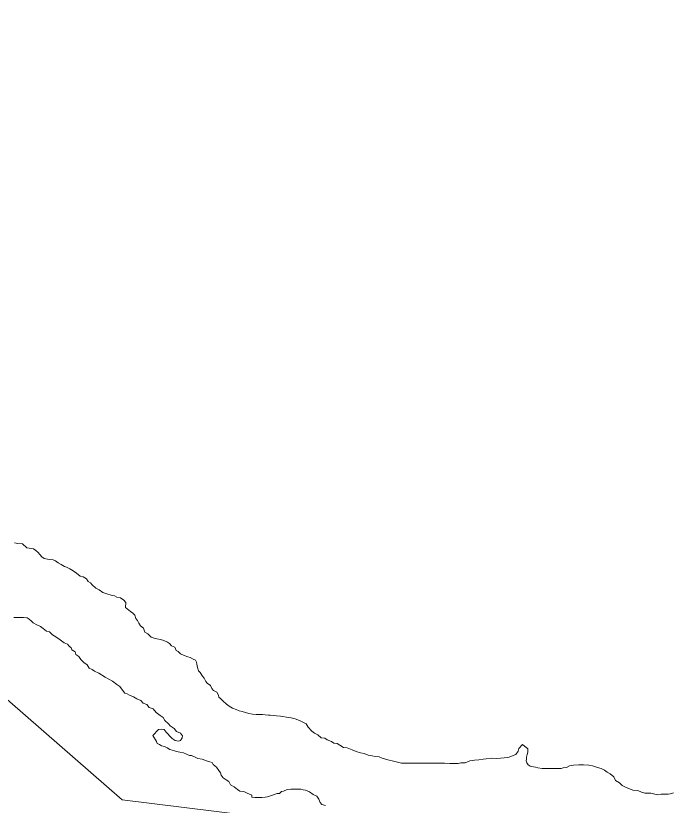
# Model space of a CAD drawing. Extents: x 553962 to 842807, y 8883888 to 9032388.
# Drawn here: x 806716 to 807397, y 9013058 to 9013880 of the extents above; entities that cross this region are included whole.
import ezdxf

# ---------------------------------------------------------------- set-up
doc = ezdxf.new("R2010")
doc.units = 0
doc.header["$LTSCALE"] = 160
doc.layers.add('60', color=7, linetype='Continuous', lineweight=13)

msp = doc.modelspace()

# ---------------------------------------------------------------- linework, layer by layer
at = {"layer": '60'}
for points in [[(814299.2, 9008405.6), (813459.3, 9010173.7), (812580.4, 9010291.1), (811653.1, 9011157.7), (810559.5, 9011280.2), (810195, 9011908.6), (808314.1, 9012880.2), (806826.8, 9013064), (805532, 9014193.1), (804657.2, 9014070.6)], [(806714.5, 9013331.4), (806718, 9013330.8), (806723, 9013330.6), (806727.5, 9013326.3), (806734.5, 9013325.2)], [(806734.5, 9013325.2), (806727.5, 9013326.3), (806723, 9013330.6), (806718, 9013330.8), (806714.5, 9013331.4)], [(806734.5, 9013325.2), (806737, 9013323.5), (806739.2, 9013321.4), (806741.2, 9013319.2), (806743.2, 9013316.9), (806745.4, 9013315.1), (806748.9, 9013314.4), (806751.2, 9013314.1), (806754.9, 9013313.8), (806757.2, 9013312.6), (806760.1, 9013310.8), (806763.4, 9013308.8), (806766.6, 9013307), (806768.9, 9013306), (806772.3, 9013304.4), (806775.6, 9013302.4), (806779.3, 9013300.1), (806783.1, 9013296.9), (806786.3, 9013296.1), (806789.8, 9013294.1), (806791.5, 9013291.3), (806793.8, 9013289.8), (806795.7, 9013287.8), (806799.2, 9013284.2), (806802.7, 9013282.7), (806806.7, 9013279.9), (806810.9, 9013278.4), (806815.2, 9013277.1), (806818.7, 9013276.3), (806821.2, 9013275.1), (806824.9, 9013274.3), (806828.6, 9013272), (806830.6, 9013269.5), (806830.1, 9013264.2), (806835.5, 9013260.2), (806838, 9013258.4), (806839.8, 9013256.2), (806841, 9013252.7), (806842.7, 9013250.7), (806844, 9013247.9), (806845.9, 9013245.1), (806848.9, 9013242.8), (806850.4, 9013238.6), (806853.6, 9013236.8), (806857.1, 9013233.3), (806861.1, 9013231.8), (806866.6, 9013231), (806870.1, 9013229.9), (806873.8, 9013228.2), (806876.1, 9013226.6), (806878, 9013224.4), (806881.5, 9013222.8), (806883, 9013219.6), (806885.2, 9013218.3), (806887.5, 9013216.1), (806891.2, 9013214.3), (806895, 9013213), (806897.5, 9013212.2), (806900.7, 9013210.5), (806903.2, 9013209.4), (806904.2, 9013207.4), (806904.4, 9013205.4), (806905.1, 9013201.9), (806906.3, 9013198.4), (806908.1, 9013196.4), (806910.3, 9013192.6), (806912.1, 9013190.6), (806913.8, 9013187.3), (806915.3, 9013185.3), (806918.7, 9013183.1), (806920.2, 9013179.8), (806922, 9013177.8), (806925.2, 9013176), (806926.9, 9013173), (806927.4, 9013171), (806929.4, 9013169), (806931.4, 9013166.9), (806935.3, 9013163.7), (806938.3, 9013161.6), (806941.8, 9013159.6), (806945.3, 9013158.1), (806948.6, 9013156.8), (806951.6, 9013156), (806955, 9013154.8), (806958.5, 9013154), (806962.5, 9013153.2), (806966.3, 9013152.7), (806969.5, 9013152.7), (806973, 9013152.7), (806975.5, 9013152.4), (806979, 9013152.1), (806981, 9013152.1), (806984, 9013151.8), (806987.5, 9013151.6), (806991.5, 9013151), (806994, 9013150.8), (806998, 9013150.2), (807002.8, 9013149.5), (807006.8, 9013148.2), (807011.3, 9013146.6), (807014.7, 9013144.9)], [(807014.7, 9013144.9), (807011.3, 9013146.6), (807006.8, 9013148.2), (807002.8, 9013149.5), (806998, 9013150.2), (806994, 9013150.8), (806991.5, 9013151), (806987.5, 9013151.6), (806984, 9013151.8), (806981, 9013152.1), (806979, 9013152.1), (806975.5, 9013152.4), (806973, 9013152.7), (806969.5, 9013152.7), (806966.3, 9013152.7), (806962.5, 9013153.2), (806958.5, 9013154), (806955, 9013154.8), (806951.6, 9013156), (806948.6, 9013156.8), (806945.3, 9013158.1), (806941.8, 9013159.6), (806938.3, 9013161.6), (806935.3, 9013163.7), (806931.4, 9013166.9), (806929.4, 9013169), (806927.4, 9013171), (806926.9, 9013173), (806925.2, 9013176), (806922, 9013177.8), (806920.2, 9013179.8), (806918.7, 9013183.1), (806915.3, 9013185.3), (806913.8, 9013187.3), (806912.1, 9013190.6), (806910.3, 9013192.6), (806908.1, 9013196.4), (806906.3, 9013198.4), (806905.1, 9013201.9), (806904.4, 9013205.4), (806904.2, 9013207.4), (806903.2, 9013209.4), (806900.7, 9013210.5), (806897.5, 9013212.2), (806895, 9013213), (806891.2, 9013214.3), (806887.5, 9013216.1), (806885.2, 9013218.3), (806883, 9013219.6), (806881.5, 9013222.8), (806878, 9013224.4), (806876.1, 9013226.6), (806873.8, 9013228.2), (806870.1, 9013229.9), (806866.6, 9013231), (806861.1, 9013231.8), (806857.1, 9013233.3), (806853.6, 9013236.8), (806850.4, 9013238.6), (806848.9, 9013242.8), (806845.9, 9013245.1), (806844, 9013247.9), (806842.7, 9013250.7), (806841, 9013252.7), (806839.8, 9013256.2), (806838, 9013258.4), (806835.5, 9013260.2), (806830.1, 9013264.2), (806830.6, 9013269.5), (806828.6, 9013272), (806824.9, 9013274.3), (806821.2, 9013275.1), (806818.7, 9013276.3), (806815.2, 9013277.1), (806810.9, 9013278.4), (806806.7, 9013279.9), (806802.7, 9013282.7), (806799.2, 9013284.2), (806795.7, 9013287.8), (806793.8, 9013289.8), (806791.5, 9013291.3), (806789.8, 9013294.1), (806786.3, 9013296.1), (806783.1, 9013296.9), (806779.3, 9013300.1), (806775.6, 9013302.4), (806772.3, 9013304.4), (806768.9, 9013306), (806766.6, 9013307), (806763.4, 9013308.8), (806760.1, 9013310.8), (806757.2, 9013312.6), (806754.9, 9013313.8), (806751.2, 9013314.1), (806748.9, 9013314.4), (806745.4, 9013315.1), (806743.2, 9013316.9), (806741.2, 9013319.2), (806739.2, 9013321.4), (806737, 9013323.5), (806734.5, 9013325.2)], [(806864.6, 9013137.1), (806868.1, 9013137.6), (806870.6, 9013137.3), (806872.6, 9013134.5), (806874.6, 9013132.5), (806876.1, 9013130.5), (806878.8, 9013128), (806882, 9013125.7), (806885.5, 9013125.2), (806887.5, 9013125.9), (806889.3, 9013128.7), (806889.6, 9013130.7), (806887.6, 9013133.4), (806883.4, 9013135), (806880.9, 9013138.2), (806876.9, 9013141), (806874.9, 9013143), (806871.2, 9013146.6), (806869.5, 9013149.8), (806866.2, 9013151.8), (806862.3, 9013155.1), (806859, 9013158.7), (806855, 9013160.2), (806852.6, 9013163.2), (806848.6, 9013164.5), (806846.3, 9013167.5), (806842.1, 9013169), (806838.4, 9013171.1), (806834.4, 9013173.1), (806832.1, 9013174.4), (806829.6, 9013175.1), (806826.2, 9013179.7), (806824.4, 9013181.9), (806821.2, 9013184.2), (806816.7, 9013187.7), (806809, 9013191.8), (806802.5, 9013195.8), (806798.1, 9013197.9), (806795.6, 9013199.6), (806792.3, 9013201.2), (806790.3, 9013204.7), (806786.9, 9013207), (806783.9, 9013210.2), (806781.7, 9013213.2), (806778.4, 9013215.3), (806778, 9013218), (806774.5, 9013220.1), (806773.7, 9013222.1), (806771.7, 9013224.1), (806769.8, 9013226.1), (806766.5, 9013227.6), (806762.3, 9013230.7), (806757.8, 9013233.7), (806754.3, 9013235.7), (806751.1, 9013239), (806748.1, 9013239.5), (806744.4, 9013242.3), (806741.6, 9013244.3), (806737.9, 9013246.1), (806734.2, 9013248.1), (806732.2, 9013250.1), (806729.9, 9013251.9), (806727.7, 9013253.4), (806724.2, 9013253.7), (806721.2, 9013253.7), (806718.2, 9013253.7), (806713.9, 9013253.8)], [(807014.7, 9013144.9), (807018.5, 9013143.1), (807020.5, 9013139.8), (807024.4, 9013135.5), (807026.9, 9013133.5), (807030.4, 9013131.7), (807034.1, 9013128.7), (807037.6, 9013128.2), (807040.1, 9013126.4), (807044.6, 9013124.6), (807047.3, 9013123.1), (807050.6, 9013122.6), (807053.3, 9013121.1), (807057.3, 9013118.5), (807061.1, 9013118), (807066.1, 9013116), (807070.3, 9013114.5), (807075, 9013112.9), (807078.8, 9013112.1), (807082.8, 9013110.4), (807087, 9013109.8), (807090, 9013109.3), (807094.3, 9013108.8), (807097.5, 9013107.5), (807103.5, 9013105.7), (807109.2, 9013104.2), (807117.5, 9013102.1), (807120.2, 9013102.3), (807122.2, 9013102.3), (807126.2, 9013102.3), (807133, 9013102.3), (807140.2, 9013102.2), (807146, 9013102.2), (807148.5, 9013102.2), (807152.2, 9013102.1), (807154.2, 9013102.1), (807159, 9013102.1), (807162.5, 9013102.1), (807168, 9013102), (807170.7, 9013102), (807176.5, 9013102), (807179.5, 9013102.7), (807184, 9013102.7), (807188.8, 9013104.7), (807193.5, 9013105.4), (807198, 9013105.8), (807202.5, 9013106.3), (807205.8, 9013106.8), (807211.5, 9013107.3), (807216.6, 9013107.2), (807220.8, 9013107.5), (807224.3, 9013107.7), (807227.8, 9013108.2), (807229.8, 9013108.4), (807233.8, 9013110.1), (807236.6, 9013111.1), (807238.9, 9013114.6), (807239.9, 9013117.3), (807243.7, 9013121.8), (807249.1, 9013117), (807249.1, 9013113.8), (807248.3, 9013111.3), (807247.6, 9013108.5), (807247.6, 9013106.5), (807247.5, 9013104.5), (807248, 9013102.5), (807249.3, 9013100.5), (807251.5, 9013099.2), (807255, 9013098.5), (807257.2, 9013097.9), (807259.5, 9013097.4), (807264.2, 9013096.6), (807267.2, 9013096.6), (807271.7, 9013096.6), (807274, 9013096.6), (807277.5, 9013096.6), (807279.7, 9013096.5), (807283.8, 9013096.8), (807286, 9013097.2), (807289.3, 9013097.7), (807292.5, 9013099.5), (807296.8, 9013100.2), (807302.3, 9013100.4), (807307, 9013100.4), (807312.5, 9013100.1), (807316.3, 9013099.3), (807321.5, 9013097.8), (807325.3, 9013096.5), (807328.8, 9013095), (807331.7, 9013092.9), (807335, 9013091.2), (807338.7, 9013087.9), (807340.4, 9013084.1), (807344.7, 9013081.8), (807347.4, 9013078.8), (807351.6, 9013076.8), (807356.1, 9013075), (807358.6, 9013074.2), (807363.6, 9013073.7), (807367.6, 9013071.9), (807370.8, 9013070.9)], [(807370.8, 9013070.9), (807367.6, 9013071.9), (807363.6, 9013073.7), (807358.6, 9013074.2), (807356.1, 9013075), (807351.6, 9013076.8), (807347.4, 9013078.8), (807344.7, 9013081.8), (807340.4, 9013084.1), (807338.7, 9013087.9), (807335, 9013091.2), (807331.7, 9013092.9), (807328.8, 9013095), (807325.3, 9013096.5), (807321.5, 9013097.8), (807316.3, 9013099.3), (807312.5, 9013100.1), (807307, 9013100.4), (807302.3, 9013100.4), (807296.8, 9013100.2), (807292.5, 9013099.5), (807289.3, 9013097.7), (807286, 9013097.2), (807283.8, 9013096.8), (807279.7, 9013096.5), (807277.5, 9013096.6), (807274, 9013096.6), (807271.7, 9013096.6), (807267.2, 9013096.6), (807264.2, 9013096.6), (807259.5, 9013097.4), (807257.2, 9013097.9), (807255, 9013098.5), (807251.5, 9013099.2), (807249.3, 9013100.5), (807248, 9013102.5), (807247.5, 9013104.5), (807247.6, 9013106.5), (807247.6, 9013108.5), (807248.3, 9013111.3), (807249.1, 9013113.8), (807249.1, 9013117), (807243.7, 9013121.8), (807239.9, 9013117.3), (807238.9, 9013114.6), (807236.6, 9013111.1), (807233.8, 9013110.1), (807229.8, 9013108.4), (807227.8, 9013108.2), (807224.3, 9013107.7), (807220.8, 9013107.5), (807216.6, 9013107.2), (807211.5, 9013107.3), (807205.8, 9013106.8), (807202.5, 9013106.3), (807198, 9013105.8), (807193.5, 9013105.4), (807188.8, 9013104.7), (807184, 9013102.7), (807179.5, 9013102.7), (807176.5, 9013102), (807170.7, 9013102), (807168, 9013102), (807162.5, 9013102.1), (807159, 9013102.1), (807154.2, 9013102.1), (807152.2, 9013102.1), (807148.5, 9013102.2), (807146, 9013102.2), (807140.2, 9013102.2), (807133, 9013102.3), (807126.2, 9013102.3), (807122.2, 9013102.3), (807120.2, 9013102.3), (807117.5, 9013102.1), (807109.2, 9013104.2), (807103.5, 9013105.7), (807097.5, 9013107.5), (807094.3, 9013108.8), (807090, 9013109.3), (807087, 9013109.8), (807082.8, 9013110.4), (807078.8, 9013112.1), (807075, 9013112.9), (807070.3, 9013114.5), (807066.1, 9013116), (807061.1, 9013118), (807057.3, 9013118.5), (807053.3, 9013121.1), (807050.6, 9013122.6), (807047.3, 9013123.1), (807044.6, 9013124.6), (807040.1, 9013126.4), (807037.6, 9013128.2), (807034.1, 9013128.7), (807030.4, 9013131.7), (807026.9, 9013133.5), (807024.4, 9013135.5), (807020.5, 9013139.8), (807018.5, 9013143.1), (807014.7, 9013144.9)], [(807038.3, 9013058.1), (807034.8, 9013059.1), (807032.9, 9013061.1), (807031.6, 9013064.6), (807029.4, 9013067.7), (807025.7, 9013069.7), (807021.7, 9013072.5), (807017.5, 9013074.2), (807015.2, 9013074.5), (807012.7, 9013075), (807008.7, 9013075.3), (807004.5, 9013075.3), (807002.5, 9013075.3), (806998.7, 9013074.9), (806994.7, 9013072.9), (806992.7, 9013072.7), (806990.4, 9013070.7), (806988.2, 9013070.7), (806983.4, 9013069), (806980.1, 9013067.7), (806978.1, 9013067.2), (806975.6, 9013066.8), (806972.1, 9013066.5), (806968.6, 9013066.6), (806964.9, 9013066.6), (806961.6, 9013066.8), (806961.6, 9013068.8), (806956.9, 9013070.9), (806953.4, 9013072.7), (806949.2, 9013072.9), (806946.9, 9013074.7), (806943.2, 9013077.7), (806939.7, 9013079.8), (806937.7, 9013083), (806935.2, 9013084.8), (806931.8, 9013087.1), (806929.8, 9013089.8), (806929.3, 9013092.3), (806927.3, 9013094.6), (806925.1, 9013097.9), (806921.6, 9013100.7), (806920.6, 9013102.9), (806918.1, 9013103.7), (806914.6, 9013104.5), (806910.2, 9013106.5), (806905.4, 9013107), (806902.7, 9013108.6), (806898.9, 9013110.1), (806896.7, 9013110.3), (806893.7, 9013111.6), (806890.5, 9013112.9), (806886.7, 9013113.7), (806883.5, 9013114.2), (806881.2, 9013115), (806878.7, 9013115.7), (806876.5, 9013116.5), (806873.5, 9013118), (806871, 9013119.5), (806867.7, 9013120.3), (806865.5, 9013121.6), (806863.3, 9013122.8), (806862.5, 9013124.8), (806858.8, 9013131.1), (806864.6, 9013137.1)], [(807370.8, 9013070.9), (807377.1, 9013071.1), (807384.1, 9013069.3), (807387.8, 9013069.8), (807389.8, 9013069.8), (807392.1, 9013070), (807395.3, 9013070), (807397.3, 9013070.2), (807400.9, 9013071.2)], [(807400.9, 9013071.2), (807397.3, 9013070.2), (807395.3, 9013070), (807392.1, 9013070), (807389.8, 9013069.8), (807387.8, 9013069.8), (807384.1, 9013069.3), (807377.1, 9013071.1), (807370.8, 9013070.9)]]:
    msp.add_lwpolyline(points, dxfattribs=at)

# ---------------------------------------------------------------- texts
at = {"layer": '60', "width": 0.9}
msp.add_text('R I O   S Ã O   F R A N C I S C O', height=500, rotation=332.036, dxfattribs=at).set_placement((805040.4, 9013317.1))

doc.saveas('drawing.dxf')
